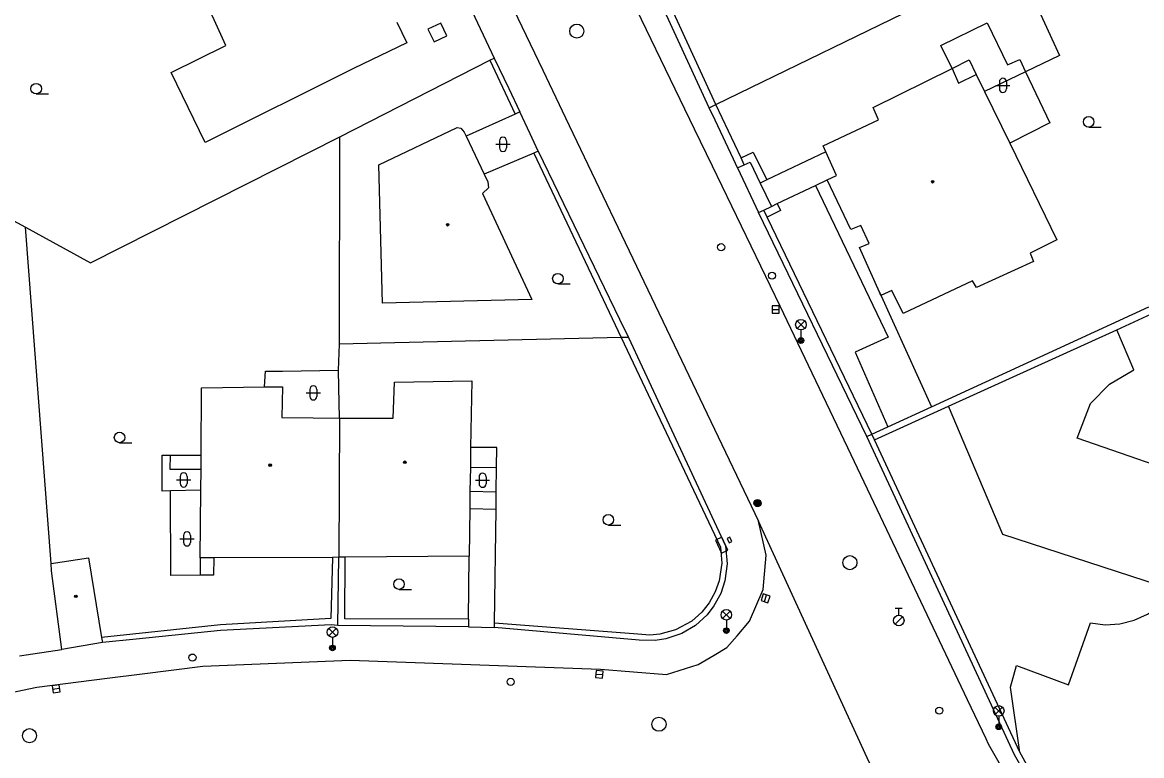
# Model space of a CAD drawing. Extents: x -600391 to -599491, y -1160176 to -1159402.
# Drawn here: x -600102.9 to -600023.5, y -1159629 to -1159577 of the extents above; entities that cross this region are included whole.
import ezdxf

# ---------------------------------------------------------------- set-up
doc = ezdxf.new("R2010")
doc.units = 0
for name, color, linetype in [('Level 1', 7, 'Continuous'), ('Level 10', 7, 'Continuous'), ('Level 11', 7, 'Continuous'), ('Level 24', 7, 'Continuous'), ('Level 25', 7, 'Continuous'), ('Level 26', 7, 'Continuous'), ('Level 27', 7, 'Continuous'), ('Level 28', 7, 'Continuous'), ('Level 33', 7, 'Continuous'), ('Level 36', 7, 'Continuous'), ('Level 39', 7, 'Continuous'), ('Level 5', 7, 'Continuous'), ('Level 51', 7, 'Continuous'), ('Level 7', 7, 'Continuous'), ('Level 8', 7, 'Continuous')]:
    doc.layers.add(name, color=color, linetype=linetype)

msp = doc.modelspace()

# ---------------------------------------------------------------- linework, layer by layer
at = {"layer": 'Level 1'}
msp.add_lwpolyline([(-600035.85, -1159643.34), (-600042.95, -1159629.12), (-600050.66, -1159612.34)], dxfattribs=at)
msp.add_lwpolyline([(-600035.85, -1159643.34), (-600042.95, -1159629.12), (-600050.66, -1159612.34)], dxfattribs=at)
at = {"layer": 'Level 10'}
for points in [[(-600084.15, -1159542.37), (-600078.59, -1159553.99), (-600078.21, -1159554.79), (-600075.81, -1159559.79), (-600071.75, -1159568.28), (-600069.82, -1159572.31), (-600065.97, -1159580.36), (-600064.36, -1159583.73), (-600057.99, -1159597.02), (-600056.39, -1159600.37), (-600050.66, -1159612.34)], [(-600071.61, -1159550.61), (-600055.214, -1159584.512), (-600053.938, -1159587.149), (-600049.14, -1159597.07)], [(-600049.14, -1159597.07), (-600044.358, -1159607.119), (-600042.04, -1159611.99), (-600035.852, -1159624.994), (-600035.337, -1159626.076), (-600034.544, -1159627.743), (-600034.36, -1159628.13)], [(-600061.86, -1159622.84), (-600057.19, -1159623.2), (-600054.93, -1159622.51), (-600053.816, -1159621.846), (-600052.9, -1159621.3), (-600052.184, -1159620.473), (-600051.29, -1159619.44), (-600050.34, -1159617.18), (-600050.12, -1159614.74), (-600050.66, -1159612.34)], [(-600061.86, -1159622.84), (-600057.19, -1159623.2), (-600054.93, -1159622.51), (-600053.816, -1159621.846), (-600052.9, -1159621.3), (-600052.184, -1159620.473), (-600051.29, -1159619.44), (-600050.34, -1159617.18), (-600050.12, -1159614.74), (-600050.66, -1159612.34)], [(-600203.81, -1159654.71), (-600203.2, -1159654.46), (-600194.73, -1159651.05), (-600183.13, -1159646.66), (-600176.51, -1159644.35), (-600173.89, -1159643.43), (-600161.79, -1159639.45), (-600139.81, -1159632.73), (-600117.42, -1159627.38), (-600101.85, -1159624.11), (-600096.85, -1159623.48), (-600094.37, -1159623.17), (-600090.07, -1159622.63), (-600079.63, -1159622.19), (-600061.86, -1159622.84)], [(-600034.36, -1159628.13), (-600032.13, -1159632.05)]]:
    msp.add_lwpolyline(points, dxfattribs=at)
at = {"layer": 'Level 11'}
for points in [[(-600030.77, -1159576.13), (-600029.32, -1159579.32), (-600031.71, -1159580.47)], [(-600036.93, -1159580.23), (-600035.71, -1159579.63), (-600035.21, -1159580.66)], [(-600031.71, -1159580.47), (-600034.62, -1159581.87)], [(-600067.92, -1159583.47), (-600071.4, -1159585.03)], [(-600067.59, -1159583.32), (-600067.92, -1159583.47)], [(-600066.28, -1159586.1), (-600066.6, -1159586.24)], [(-600051.9, -1159586.58), (-600051.05, -1159586.18)], [(-600051.05, -1159586.18), (-600050.07, -1159588.14)], [(-600045.89, -1159586.15), (-600050.07, -1159588.14)], [(-600066.6, -1159586.24), (-600070.11, -1159587.74)], [(-600051.67, -1159587.07), (-600051.25, -1159586.87), (-600050.54, -1159588.37)], [(-600052.14, -1159587.29), (-600051.67, -1159587.07)], [(-600050.07, -1159588.14), (-600050.54, -1159588.37)], [(-600050.54, -1159588.37), (-600049.75, -1159590.02)], [(-600049.33, -1159589.82), (-600046.61, -1159588.53), (-600045.8, -1159588.14)], [(-600046.61, -1159588.53), (-600041.47, -1159599.3), (-600043.8, -1159600.35), (-600041.49, -1159605.66)], [(-600050.29, -1159590.28), (-600049.75, -1159590.02)], [(-600049.75, -1159590.02), (-600049.33, -1159589.82)], [(-600049.33, -1159589.82), (-600049.09, -1159590.32)], [(-600050.65, -1159590.45), (-600050.29, -1159590.28)], [(-600049.09, -1159590.32), (-600050.05, -1159590.77)], [(-600042.08, -1159596.11), (-600038.39, -1159604.24)], [(-600018.91, -1159609.61), (-600028.06, -1159606.46), (-600027.12, -1159603.99), (-600025.77, -1159602.63), (-600024.04, -1159601.61), (-600025.25, -1159598.76)], [(-600021.2, -1159617.23), (-600033.34, -1159613.28), (-600037.18, -1159604.18)], [(-600042.43, -1159606.57), (-600042.62, -1159606.17)], [(-600092.36, -1159610.19), (-600092.97, -1159610.21), (-600092.96, -1159607.65), (-600092.4, -1159607.65)], [(-600092.4, -1159607.65), (-600092.41, -1159608.64), (-600090.19, -1159608.66)], [(-600092.4, -1159607.65), (-600090.19, -1159607.65)], [(-600069.22, -1159607.12), (-600071.08, -1159607.11)], [(-600069.24, -1159608.51), (-600069.22, -1159607.12)], [(-600071.1, -1159608.54), (-600069.24, -1159608.51)], [(-600069.26, -1159610.25), (-600069.24, -1159608.51)], [(-600090.22, -1159610.15), (-600092.36, -1159610.19)], [(-600090.26, -1159616.17), (-600092.34, -1159616.18), (-600092.36, -1159610.19)], [(-600071.13, -1159610.21), (-600069.26, -1159610.25)], [(-600069.28, -1159611.48), (-600069.26, -1159610.25)], [(-600071.14, -1159611.45), (-600069.28, -1159611.48)], [(-600069.39, -1159619.58), (-600069.28, -1159611.48)], [(-600089.3, -1159614.94), (-600089.32, -1159616.16), (-600090.26, -1159616.17)], [(-600090.26, -1159614.95), (-600090.26, -1159616.17)], [(-600071.23, -1159619.28), (-600071.18, -1159614.83)], [(-600027.12, -1159619.54), (-600026.08, -1159619.68), (-600025.03, -1159619.62), (-600024.02, -1159619.37), (-600023.06, -1159618.94), (-600022.36, -1159618.47), (-600021.73, -1159617.89), (-600021.2, -1159617.23)], [(-600032.13, -1159628.73), (-600032.78, -1159624.12), (-600032.36, -1159622.58), (-600028.66, -1159623.94), (-600027.12, -1159619.54)]]:
    msp.add_lwpolyline(points, dxfattribs=at)
at = {"layer": 'Level 24'}
msp.add_lwpolyline([(-600053.711, -1159613.697), (-600053.28, -1159614.599), (-600052.829, -1159614.383), (-600053.26, -1159613.481)], close=True, dxfattribs=at)
for points in [[(-600052.69, -1159613.47), (-600052.89, -1159613.56)], [(-600052.89, -1159613.56), (-600052.75, -1159613.88)], [(-600052.75, -1159613.88), (-600052.56, -1159613.79)], [(-600052.56, -1159613.79), (-600052.69, -1159613.47)]]:
    msp.add_lwpolyline(points, dxfattribs=at)
at = {"layer": 'Level 25'}
for radius in [0.25, 0.2, 0.15, 0.1, 0.05]:
    msp.add_circle((-600050.73, -1159611.06), radius, dxfattribs=at)
at = {"layer": 'Level 26'}
msp.add_lwpolyline([(-600073.676, -1159578.357), (-600072.773, -1159577.926), (-600073.204, -1159577.023), (-600074.107, -1159577.454)], close=True, dxfattribs=at)
at = {"layer": 'Level 27'}
for p, q in [((-600049.69, -1159597.33), (-600049.19, -1159597.33)), ((-600050.238, -1159618.048), (-600050.082, -1159617.572)), ((-600062.199, -1159623.179), (-600061.701, -1159623.221)), ((-600100.728, -1159624.252), (-600100.232, -1159624.187))]:
    msp.add_line(p, q, dxfattribs=at)
for points in [[(-600049.69, -1159597.58), (-600049.19, -1159597.58), (-600049.19, -1159597.08), (-600049.69, -1159597.08)], [(-600050, -1159618.126), (-600049.844, -1159617.651), (-600050.319, -1159617.494), (-600050.475, -1159617.969)], [(-600062.221, -1159623.428), (-600061.722, -1159623.471), (-600061.679, -1159622.972), (-600062.178, -1159622.929)], [(-600100.695, -1159624.5), (-600100.2, -1159624.435), (-600100.265, -1159623.939), (-600100.76, -1159624.005)]]:
    msp.add_lwpolyline(points, close=True, dxfattribs=at)
for centre in [(-600063.55, -1159577.59), (-600044.18, -1159615.28), (-600057.72, -1159626.74), (-600102.37, -1159627.55)]:
    msp.add_circle(centre, 0.5, dxfattribs=at)
at = {"layer": 'Level 28'}
for p, q in [((-600040.96, -1159618.505), (-600040.46, -1159618.505)), ((-600040.71, -1159619.005), (-600040.71, -1159618.505)), ((-600040.968, -1159619.652), (-600040.438, -1159619.122))]:
    msp.add_line(p, q, dxfattribs=at)
for centre, radius in [((-600053.31, -1159592.91), 0.25), ((-600049.7, -1159594.93), 0.25), ((-600040.71, -1159619.38), 0.375), ((-600090.81, -1159622.01), 0.25), ((-600068.24, -1159623.73), 0.25), ((-600037.84, -1159625.77), 0.25)]:
    msp.add_circle(centre, radius, dxfattribs=at)
at = {"layer": 'Level 33'}
for p, q in [((-600047.915, -1159598.67), (-600047.385, -1159598.14)), ((-600047.915, -1159598.14), (-600047.385, -1159598.67)), ((-600047.65, -1159598.78), (-600047.65, -1159599.53)), ((-600053.205, -1159619.24), (-600052.675, -1159618.71)), ((-600053.205, -1159618.71), (-600052.675, -1159619.24)), ((-600052.94, -1159619.35), (-600052.94, -1159620.1)), ((-600081.145, -1159620.47), (-600080.615, -1159619.94)), ((-600081.145, -1159619.94), (-600080.615, -1159620.47)), ((-600080.88, -1159620.58), (-600080.88, -1159621.33)), ((-600033.885, -1159626.06), (-600033.355, -1159625.53)), ((-600033.885, -1159625.53), (-600033.355, -1159626.06)), ((-600033.62, -1159626.17), (-600033.62, -1159626.92))]:
    msp.add_line(p, q, dxfattribs=at)
for centre, radius in [((-600047.65, -1159598.405), 0.375), ((-600047.65, -1159599.53), 0.2), ((-600047.65, -1159599.53), 0.145), ((-600047.65, -1159599.53), 0.0876), ((-600052.94, -1159618.975), 0.375), ((-600080.88, -1159620.205), 0.375), ((-600052.94, -1159620.1), 0.2), ((-600052.94, -1159620.1), 0.145), ((-600052.94, -1159620.1), 0.0876), ((-600080.88, -1159621.33), 0.2), ((-600080.88, -1159621.33), 0.145), ((-600080.88, -1159621.33), 0.0876), ((-600033.62, -1159625.795), 0.375), ((-600033.62, -1159626.92), 0.2), ((-600033.62, -1159626.92), 0.145), ((-600033.62, -1159626.92), 0.0876)]:
    msp.add_circle(centre, radius, dxfattribs=at)
at = {"layer": 'Level 36'}
for p, q in [((-600033.826, -1159581.436), (-600032.826, -1159581.436)), ((-600033.576, -1159581.186), (-600033.576, -1159581.686)), ((-600033.076, -1159581.186), (-600033.076, -1159581.686)), ((-600101.9, -1159582.045), (-600101.025, -1159582.045)), ((-600027.24, -1159584.395), (-600026.365, -1159584.395)), ((-600069.036, -1159585.366), (-600069.036, -1159585.866)), ((-600068.536, -1159585.366), (-600068.536, -1159585.866)), ((-600069.286, -1159585.616), (-600068.286, -1159585.616)), ((-600064.89, -1159595.515), (-600064.015, -1159595.515)), ((-600082.736, -1159603.246), (-600081.736, -1159603.246)), ((-600082.486, -1159602.996), (-600082.486, -1159603.496)), ((-600081.986, -1159602.996), (-600081.986, -1159603.496)), ((-600095.98, -1159606.775), (-600095.105, -1159606.775)), ((-600091.686, -1159609.166), (-600091.686, -1159609.666)), ((-600091.186, -1159609.166), (-600091.186, -1159609.666)), ((-600070.486, -1159609.186), (-600070.486, -1159609.686)), ((-600069.986, -1159609.186), (-600069.986, -1159609.686)), ((-600091.936, -1159609.416), (-600090.936, -1159609.416)), ((-600070.736, -1159609.436), (-600069.736, -1159609.436)), ((-600061.31, -1159612.615), (-600060.435, -1159612.615)), ((-600091.696, -1159613.596), (-600090.696, -1159613.596)), ((-600091.446, -1159613.346), (-600091.446, -1159613.846)), ((-600090.946, -1159613.346), (-600090.946, -1159613.846)), ((-600076.16, -1159617.175), (-600075.285, -1159617.175))]:
    msp.add_line(p, q, dxfattribs=at)
for centre in [(-600101.9, -1159581.67), (-600027.24, -1159584.02), (-600064.89, -1159595.14), (-600095.98, -1159606.4), (-600061.31, -1159612.24), (-600076.16, -1159616.8)]:
    msp.add_circle(centre, 0.375, dxfattribs=at)
for centre, start, end in [((-600033.326, -1159581.186), 0, 180), ((-600033.326, -1159581.686), 180, 0), ((-600068.786, -1159585.366), 0, 180), ((-600068.786, -1159585.866), 180, 0), ((-600082.236, -1159602.996), 0, 180), ((-600082.236, -1159603.496), 180, 0), ((-600091.436, -1159609.166), 0, 180), ((-600070.236, -1159609.186), 0, 180), ((-600091.436, -1159609.666), 180, 0), ((-600070.236, -1159609.686), 180, 0), ((-600091.196, -1159613.346), 0, 180), ((-600091.196, -1159613.846), 180, 0)]:
    msp.add_arc(centre, 0.25, start, end, dxfattribs=at)
at = {"layer": 'Level 39'}
for centre, radius in [((-600038.31, -1159588.27), 0.09), ((-600038.31, -1159588.27), 0.0398), ((-600072.71, -1159591.32), 0.09), ((-600072.71, -1159591.32), 0.0398), ((-600085.3, -1159608.37), 0.09), ((-600085.3, -1159608.37), 0.0398), ((-600075.75, -1159608.16), 0.09), ((-600075.75, -1159608.16), 0.0398), ((-600099.08, -1159617.67), 0.09), ((-600099.08, -1159617.67), 0.0398)]:
    msp.add_circle(centre, radius, dxfattribs=at)
at = {"layer": 'Level 5'}
for points in [[(-600088.45, -1159578.6), (-600091.91, -1159570.96)], [(-600076.31, -1159576.95), (-600075.61, -1159578.41)], [(-600092.32, -1159580.52), (-600088.45, -1159578.6)], [(-600075.61, -1159578.41), (-600079.39, -1159580.25)], [(-600089.9, -1159585.48), (-600092.32, -1159580.52)], [(-600079.39, -1159580.25), (-600089.9, -1159585.48)], [(-600042.53, -1159583.01), (-600036.93, -1159580.23)], [(-600036.93, -1159580.23), (-600036.47, -1159581.27)], [(-600036.47, -1159581.27), (-600035.21, -1159580.66)], [(-600035.21, -1159580.66), (-600034.62, -1159581.87), (-600032.84, -1159585.54)], [(-600042.16, -1159583.89), (-600042.53, -1159583.01)], [(-600077.58, -1159587.08), (-600072.03, -1159584.43)], [(-600072.03, -1159584.43), (-600071.78, -1159584.48)], [(-600071.78, -1159584.48), (-600071.53, -1159584.75)], [(-600046.07, -1159585.72), (-600042.16, -1159583.89)], [(-600071.53, -1159584.75), (-600071.4, -1159585.03)], [(-600071.4, -1159585.03), (-600070.11, -1159587.74)], [(-600045.89, -1159586.15), (-600046.07, -1159585.72)], [(-600045.13, -1159587.82), (-600045.89, -1159586.15)], [(-600032.84, -1159585.54), (-600029.51, -1159592.38)], [(-600077.34, -1159596.88), (-600077.58, -1159587.08)], [(-600070.11, -1159587.74), (-600069.85, -1159588.28)], [(-600069.85, -1159588.28), (-600069.82, -1159588.71)], [(-600045.8, -1159588.14), (-600045.13, -1159587.82)], [(-600044.12, -1159591.66), (-600045.8, -1159588.14)], [(-600069.82, -1159588.71), (-600070.24, -1159589.1)], [(-600070.24, -1159589.1), (-600066.75, -1159596.62)], [(-600043.39, -1159591.38), (-600044.12, -1159591.66)], [(-600042.82, -1159592.65), (-600043.39, -1159591.38)], [(-600029.51, -1159592.38), (-600031.39, -1159593.34)], [(-600043.49, -1159592.94), (-600042.82, -1159592.65)], [(-600042.08, -1159596.11), (-600043.49, -1159592.94)], [(-600031.39, -1159593.34), (-600031.16, -1159593.92)], [(-600031.16, -1159593.92), (-600035.19, -1159595.78)], [(-600035.49, -1159595.29), (-600040.41, -1159597.61)], [(-600035.19, -1159595.78), (-600035.49, -1159595.29)], [(-600041.98, -1159596.33), (-600042.08, -1159596.11)], [(-600041.2, -1159595.98), (-600041.98, -1159596.33)], [(-600040.41, -1159597.61), (-600041.2, -1159595.98)], [(-600066.75, -1159596.62), (-600077.34, -1159596.88)], [(-600090.19, -1159607.65), (-600090.18, -1159602.88)], [(-600090.18, -1159602.88), (-600085.71, -1159602.82)], [(-600085.71, -1159602.82), (-600084.43, -1159602.82)], [(-600084.43, -1159602.82), (-600084.47, -1159604.98)], [(-600076.58, -1159605.03), (-600076.48, -1159602.47)], [(-600076.48, -1159602.47), (-600071, -1159602.38)], [(-600071, -1159602.38), (-600071.08, -1159607.11)], [(-600084.47, -1159604.98), (-600082.26, -1159605.01)], [(-600082.26, -1159605.01), (-600080.39, -1159605.03)], [(-600080.39, -1159605.03), (-600080.42, -1159614.89)], [(-600080.39, -1159605.03), (-600076.58, -1159605.03)], [(-600090.19, -1159608.66), (-600090.19, -1159607.65)], [(-600071.08, -1159607.11), (-600071.1, -1159608.54)], [(-600090.22, -1159610.15), (-600090.19, -1159608.66)], [(-600071.1, -1159608.54), (-600071.13, -1159610.21)], [(-600090.26, -1159614.95), (-600090.22, -1159610.15)], [(-600071.13, -1159610.21), (-600071.14, -1159611.45)], [(-600071.14, -1159611.45), (-600071.18, -1159614.83)], [(-600100.84, -1159615.35), (-600098.18, -1159614.93)], [(-600100.82, -1159615.87), (-600100.84, -1159615.35)], [(-600098.18, -1159614.93), (-600097.26, -1159620.59)], [(-600089.3, -1159614.94), (-600090.26, -1159614.95)], [(-600080.88, -1159614.91), (-600089.3, -1159614.94)], [(-600080.42, -1159614.89), (-600080.88, -1159614.91)], [(-600079.99, -1159614.89), (-600080.42, -1159614.89)], [(-600071.18, -1159614.83), (-600079.99, -1159614.89)], [(-600100.08, -1159621.43), (-600100.82, -1159615.87)], [(-600097.19, -1159620.94), (-600100.08, -1159621.43)], [(-600097.26, -1159620.59), (-600097.19, -1159620.94)]]:
    msp.add_lwpolyline(points, dxfattribs=at)
at = {"layer": 'Level 51'}
for points in [[(-600037.72, -1159578.62), (-600034.45, -1159576.99)], [(-600034.45, -1159576.99), (-600032.99, -1159579.97)], [(-600036.93, -1159580.23), (-600037.72, -1159578.62)], [(-600032.99, -1159579.97), (-600032.12, -1159579.59)], [(-600032.12, -1159579.59), (-600031.71, -1159580.47)], [(-600031.71, -1159580.47), (-600029.99, -1159584.1)], [(-600121.42, -1159581.33), (-600102.66, -1159591.5)], [(-600029.99, -1159584.1), (-600032.84, -1159585.54)], [(-600098.05, -1159594.02), (-600080.36, -1159585.09)], [(-600080.38, -1159599.79), (-600080.36, -1159585.09)], [(-600102.66, -1159591.5), (-600098.05, -1159594.02)], [(-600100.84, -1159615.35), (-600102.66, -1159591.5)], [(-600080.45, -1159601.64), (-600080.38, -1159599.79)], [(-600085.71, -1159602.82), (-600085.64, -1159601.7)], [(-600085.64, -1159601.7), (-600084.43, -1159601.69)], [(-600084.43, -1159601.69), (-600080.45, -1159601.64)], [(-600080.43, -1159602.83), (-600080.45, -1159601.64)], [(-600080.39, -1159605.03), (-600080.43, -1159602.83)]]:
    msp.add_lwpolyline(points, dxfattribs=at)
at = {"layer": 'Level 7'}
for points in [[(-600054.15, -1159583.02), (-600062.56, -1159564.77)], [(-600053.68, -1159582.79), (-600060.08, -1159568.9), (-600060.57, -1159567.85), (-600062.09, -1159564.55)], [(-600053.68, -1159582.79), (-600037.91, -1159575.1)], [(-600071.19, -1159575.74), (-600069.41, -1159579.5)], [(-600080.36, -1159585.09), (-600069.72, -1159579.66)], [(-600069.72, -1159579.66), (-600069.41, -1159579.5)], [(-600069.72, -1159579.66), (-600067.92, -1159583.47)], [(-600069.41, -1159579.5), (-600068.38, -1159581.66), (-600067.59, -1159583.32)], [(-600054.15, -1159583.02), (-600053.68, -1159582.79)], [(-600052.14, -1159587.29), (-600052.431, -1159586.671), (-600053.736, -1159583.898), (-600054.15, -1159583.02)], [(-600051.9, -1159586.58), (-600053.68, -1159582.79)], [(-600066.28, -1159586.1), (-600060.51, -1159598.02), (-600059.89, -1159599.31)], [(-600066.6, -1159586.24), (-600060.4, -1159599.32)], [(-600051.67, -1159587.07), (-600051.9, -1159586.58)], [(-600042.98, -1159606.34), (-600050.65, -1159590.45)], [(-600050.05, -1159590.77), (-600050.29, -1159590.28)], [(-600042.62, -1159606.17), (-600050.05, -1159590.77)], [(-600042.62, -1159606.17), (-600041.49, -1159605.66), (-600038.39, -1159604.24), (-600022.98, -1159597.14)], [(-600042.43, -1159606.57), (-600037.18, -1159604.18), (-600025.25, -1159598.76), (-600022.78, -1159597.63)], [(-600060.4, -1159599.32), (-600077.44, -1159599.72), (-600080.38, -1159599.79)], [(-600059.89, -1159599.31), (-600060.4, -1159599.32)], [(-600060.4, -1159599.32), (-600053.36, -1159614.19)], [(-600059.89, -1159599.31), (-600058.92, -1159601.39), (-600053.01, -1159614.08)], [(-600042.98, -1159606.34), (-600042.62, -1159606.17)], [(-600032.49, -1159628.9), (-600034.579, -1159624.407), (-600040.646, -1159611.358), (-600042.98, -1159606.34)], [(-600032.13, -1159628.73), (-600042.43, -1159606.57)], [(-600053.36, -1159614.19), (-600053.25, -1159615.32), (-600053.44, -1159616.58), (-600053.73, -1159617.36), (-600054.15, -1159618.13), (-600054.69, -1159618.79), (-600055.4, -1159619.44), (-600056.55, -1159620.04), (-600057.66, -1159620.34), (-600058.36, -1159620.42), (-600059.22, -1159620.34)], [(-600053.01, -1159614.08), (-600052.89, -1159615.37), (-600053.04, -1159616.56), (-600053.33, -1159617.46), (-600053.82, -1159618.34), (-600054.31, -1159618.99), (-600055.12, -1159619.74), (-600056.1, -1159620.3), (-600057.24, -1159620.68), (-600057.98, -1159620.8), (-600059.12, -1159620.77)], [(-600080.88, -1159614.91), (-600080.99, -1159619.23), (-600088.83, -1159619.69), (-600097.26, -1159620.59)], [(-600080.5, -1159619.74), (-600080.42, -1159614.89)], [(-600071.23, -1159619.28), (-600080.01, -1159619.27), (-600079.99, -1159614.89)], [(-600071.23, -1159619.28), (-600071.22, -1159619.82)], [(-600080.5, -1159619.74), (-600080.97, -1159619.7), (-600088.83, -1159620.09), (-600094.8, -1159620.7), (-600097.19, -1159620.94)], [(-600071.22, -1159619.82), (-600080.5, -1159619.74)], [(-600069.39, -1159619.89), (-600069.39, -1159619.58)], [(-600059.22, -1159620.34), (-600069.39, -1159619.58)], [(-600059.12, -1159620.77), (-600069.39, -1159619.89)], [(-600018.38, -1159636.85), (-600019.75, -1159636.9), (-600021.13, -1159636.83), (-600022.49, -1159636.62), (-600023.82, -1159636.28), (-600025.2, -1159635.78), (-600026.51, -1159635.15), (-600027.76, -1159634.38), (-600028.92, -1159633.49), (-600029.98, -1159632.48), (-600030.94, -1159631.38), (-600031.78, -1159630.18), (-600032.49, -1159628.9)], [(-600023.73, -1159635.89), (-600024.92, -1159635.45), (-600026.06, -1159634.91), (-600027.15, -1159634.27), (-600028.18, -1159633.54), (-600029.14, -1159632.72), (-600030.02, -1159631.83), (-600030.81, -1159630.86), (-600031.52, -1159629.82), (-600032.13, -1159628.73)]]:
    msp.add_lwpolyline(points, dxfattribs=at)
at = {"layer": 'Level 8'}
for points in [[(-600066.28, -1159586.1), (-600066.86, -1159584.88), (-600067.59, -1159583.32)], [(-600052.14, -1159587.29), (-600050.65, -1159590.45)], [(-600071.22, -1159619.82), (-600069.39, -1159619.89)], [(-600103.08, -1159621.89), (-600100.08, -1159621.43)]]:
    msp.add_lwpolyline(points, dxfattribs=at)

doc.saveas('drawing.dxf')
